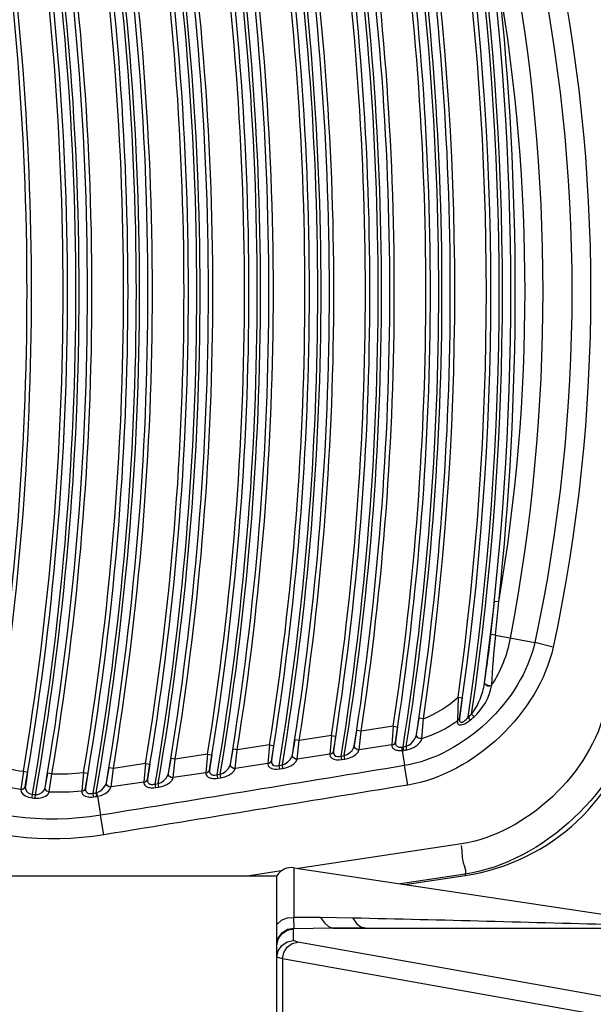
# Paper-space layout 'Sheet' of a CAD drawing. Header units: inches. Extents: x 0.2 to 10.8, y 0.2 to 8.3.
# Tile 466 of 545: x 10.0939 to 10.149, y 4.4159 to 4.5103. Entities that reach past the tile are written whole.
import ezdxf

# ---------------------------------------------------------------- set-up
doc = ezdxf.new("R2010")
doc.units = ezdxf.units.IN
doc.header["$MEASUREMENT"] = 0
doc.layers.get('0').update_dxf_attribs({"lineweight": 5})
doc.layers.add('02___PRT_ALL_AXES', color=7, linetype='Continuous')

psp = doc.layouts.new('Sheet')

# ---------------------------------------------------------------- linework, layer by layer
at = {"color": 0, "linetype": 'ByBlock', "lineweight": -3}
for p, q in [((10.13913498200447, 4.451320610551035), (10.13949244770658, 4.454493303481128)), ((10.13988994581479, 4.45445087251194), (10.13949244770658, 4.454493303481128)), ((10.13958369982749, 4.451263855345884), (10.13988994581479, 4.45445087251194)), ((10.1395836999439, 4.45126385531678), (10.13913498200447, 4.451320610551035)), ((10.13958369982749, 4.451263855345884), (10.14334011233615, 4.450552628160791)), ((10.14511172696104, 4.450124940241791), (10.14334010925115, 4.450552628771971)), ((10.1385137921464, 4.446652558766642), (10.13852317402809, 4.446711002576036)), ((10.13919940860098, 4.446408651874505), (10.13920953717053, 4.446467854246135)), ((10.13598381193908, 4.445323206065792), (10.13592628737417, 4.443057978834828)), ((10.13598381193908, 4.445323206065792), (10.13637968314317, 4.445267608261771)), ((10.13637968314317, 4.445267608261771), (10.13612187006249, 4.443282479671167)), ((10.13200632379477, 4.441743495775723), (10.13226994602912, 4.443306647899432)), ((10.13266541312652, 4.443248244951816), (10.13226994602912, 4.443306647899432)), ((10.13717197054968, 4.443142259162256), (10.13695000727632, 4.443408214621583)), ((10.13752144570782, 4.443444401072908), (10.13729035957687, 4.443702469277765)), ((10.12977713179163, 4.442529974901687), (10.1266883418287, 4.442066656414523)), ((10.12977713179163, 4.442529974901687), (10.12963746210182, 4.440757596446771)), ((10.12977713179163, 4.442529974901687), (10.1301724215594, 4.442470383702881)), ((10.1301724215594, 4.442470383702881), (10.12998105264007, 4.441038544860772)), ((10.13250716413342, 4.441352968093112), (10.13266541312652, 4.443248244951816)), ((10.13592628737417, 4.443057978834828), (10.13612187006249, 4.443282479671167)), ((10.12384144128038, 4.441639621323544), (10.12075148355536, 4.441176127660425)), ((10.12384144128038, 4.441639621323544), (10.12369695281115, 4.439866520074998)), ((10.12384144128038, 4.441639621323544), (10.12423653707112, 4.441578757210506)), ((10.12423653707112, 4.441578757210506), (10.12404034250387, 4.440146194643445)), ((10.12604259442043, 4.4406900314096), (10.12629312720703, 4.442126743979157)), ((10.1266883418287, 4.442066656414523), (10.12629312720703, 4.442126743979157)), ((10.12648887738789, 4.440285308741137), (10.1266883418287, 4.442066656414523)), ((10.11790274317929, 4.440748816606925), (10.1148116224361, 4.440285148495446)), ((10.11790274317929, 4.440748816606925), (10.11775342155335, 4.438974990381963)), ((10.11790274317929, 4.440748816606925), (10.11829764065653, 4.44068667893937)), ((10.11829764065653, 4.44068667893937), (10.11809660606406, 4.439253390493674)), ((10.12010106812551, 4.439800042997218), (10.12035646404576, 4.441237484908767)), ((10.12075148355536, 4.441176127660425), (10.12035646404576, 4.441237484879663)), ((10.12054714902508, 4.439394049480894), (10.12075148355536, 4.441176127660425)), ((10.12963746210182, 4.440757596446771), (10.12648887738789, 4.440285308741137)), ((10.12963746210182, 4.440757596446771), (10.12979804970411, 4.440803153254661)), ((10.1297956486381, 4.440778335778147), (10.12991758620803, 4.440878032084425)), ((10.12991999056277, 4.440902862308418), (10.12998105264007, 4.441038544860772)), ((10.13063698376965, 4.440210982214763), (10.13062794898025, 4.440546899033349)), ((10.13062794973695, 4.440546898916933), (10.13071841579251, 4.440570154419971)), ((10.13077334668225, 4.440228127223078), (10.13071841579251, 4.440570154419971)), ((10.13108410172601, 4.440281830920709), (10.1310210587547, 4.440622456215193)), ((10.11196102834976, 4.439857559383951), (10.10886874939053, 4.439393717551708)), ((10.11196102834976, 4.439857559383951), (10.11180685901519, 4.438083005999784)), ((10.11196102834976, 4.439857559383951), (10.11235572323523, 4.43979414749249)), ((10.11235572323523, 4.43979414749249), (10.11214983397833, 4.438360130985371)), ((10.11415652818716, 4.438909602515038), (10.11441680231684, 4.440347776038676)), ((10.1148116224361, 4.440285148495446), (10.11441680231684, 4.440347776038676)), ((10.11460240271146, 4.438502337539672), (10.1148116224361, 4.440285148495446)), ((10.12369695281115, 4.439866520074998), (10.12054714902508, 4.439394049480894)), ((10.12397656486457, 4.439986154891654), (10.12403786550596, 4.440121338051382)), ((10.12477663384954, 4.439678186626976), (10.1250774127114, 4.439723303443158)), ((10.12482802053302, 4.439335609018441), (10.12477663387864, 4.439678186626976)), ((10.12512879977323, 4.439380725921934), (10.12507741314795, 4.439723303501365)), ((10.12648341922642, 4.440260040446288), (10.12630535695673, 4.440285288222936)), ((10.13063698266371, 4.440210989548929), (10.13077334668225, 4.440228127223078)), ((10.13063698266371, 4.440210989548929), (10.13085454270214, 4.438760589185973)), ((10.10601628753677, 4.438965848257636), (10.10292285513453, 4.438501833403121)), ((10.10601628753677, 4.438965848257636), (10.10585725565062, 4.437190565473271)), ((10.10601628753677, 4.438965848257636), (10.106410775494, 4.43890116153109)), ((10.106410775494, 4.43890116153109), (10.10620001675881, 4.437466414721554)), ((10.10820896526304, 4.438018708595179), (10.10847413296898, 4.439457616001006)), ((10.10886874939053, 4.439393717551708), (10.10847413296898, 4.439457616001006)), ((10.1086546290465, 4.437610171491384), (10.10886874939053, 4.439393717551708)), ((10.11775342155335, 4.438974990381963), (10.11460240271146, 4.438502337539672)), ((10.11775086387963, 4.438950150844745), (10.11791078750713, 4.438995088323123)), ((10.1179133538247, 4.439019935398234), (10.11803508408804, 4.439118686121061)), ((10.11803251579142, 4.439093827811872), (10.11809404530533, 4.439228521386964)), ((10.11883195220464, 4.43878648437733), (10.11913196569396, 4.438831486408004)), ((10.11888333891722, 4.438443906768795), (10.11883195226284, 4.43878648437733)), ((10.11918335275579, 4.438488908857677), (10.11913196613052, 4.438831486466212)), ((10.12054160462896, 4.439368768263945), (10.12036331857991, 4.439394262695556)), ((10.12482802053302, 4.439335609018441), (10.12512879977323, 4.439380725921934)), ((10.13118127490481, 4.436901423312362), (10.13085454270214, 4.438760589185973)), ((10.09429235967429, 4.438216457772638), (10.09403763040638, 4.436503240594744)), ((10.09429235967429, 4.438216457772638), (10.09468667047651, 4.438150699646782)), ((10.09468667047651, 4.438150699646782), (10.09448261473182, 4.436778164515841)), ((10.09637922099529, 4.436665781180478), (10.09664114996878, 4.438041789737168)), ((10.09703543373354, 4.437975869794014), (10.09664114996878, 4.438041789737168)), ((10.09676054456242, 4.436251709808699), (10.09703543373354, 4.437975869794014)), ((10.10007216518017, 4.438095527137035), (10.0998919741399, 4.436337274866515)), ((10.10007216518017, 4.438095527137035), (10.10046644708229, 4.438029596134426)), ((10.10046644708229, 4.438029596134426), (10.10025440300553, 4.4366143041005)), ((10.10225836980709, 4.437127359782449), (10.10252844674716, 4.43856700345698)), ((10.10292285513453, 4.438501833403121), (10.10252844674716, 4.43856700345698)), ((10.10270381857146, 4.436717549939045), (10.10292285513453, 4.438501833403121)), ((10.11180685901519, 4.438083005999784), (10.1086546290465, 4.437610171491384)), ((10.11180421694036, 4.438058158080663), (10.11196381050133, 4.438102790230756)), ((10.11196646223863, 4.438127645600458), (10.11208808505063, 4.438225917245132)), ((10.11208542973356, 4.438201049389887), (10.11214718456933, 4.43833525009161)), ((10.11288424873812, 4.437894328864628), (10.11318347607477, 4.437939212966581)), ((10.11293563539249, 4.437551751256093), (10.11288424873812, 4.437894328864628)), ((10.11323486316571, 4.437596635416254), (10.11318347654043, 4.437939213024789)), ((10.11459677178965, 4.438477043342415), (10.11441826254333, 4.438502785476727)), ((10.11888333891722, 4.438443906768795), (10.11918335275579, 4.438488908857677)), ((10.10269801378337, 4.436692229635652), (10.10251905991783, 4.43671847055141)), ((10.10585725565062, 4.437190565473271), (10.10270381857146, 4.436717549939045)), ((10.10585452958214, 4.437165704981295), (10.10601379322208, 4.437210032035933)), ((10.10601652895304, 4.437234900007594), (10.10613804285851, 4.437332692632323)), ((10.10613530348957, 4.437307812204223), (10.10619728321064, 4.43744152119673)), ((10.10693351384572, 4.437001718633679), (10.10723193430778, 4.437046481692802)), ((10.1069849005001, 4.436659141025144), (10.10693351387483, 4.437001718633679)), ((10.1069849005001, 4.436659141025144), (10.10728332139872, 4.436703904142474)), ((10.10728332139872, 4.436703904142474), (10.10723193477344, 4.437046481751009)), ((10.10864891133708, 4.43758486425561), (10.10847017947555, 4.437610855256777)), ((10.11293563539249, 4.437551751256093), (10.11323486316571, 4.437596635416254)), ((10.09512861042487, 4.435669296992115), (10.09516326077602, 4.436013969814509)), ((10.0954175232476, 4.435641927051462), (10.0954482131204, 4.435986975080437)), ((10.10102645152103, 4.435768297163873), (10.10098025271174, 4.436111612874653)), ((10.10132768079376, 4.435810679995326), (10.1012773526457, 4.436153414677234)), ((10.10132768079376, 4.435810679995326), (10.10140470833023, 4.435823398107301)), ((10.10140470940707, 4.435823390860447), (10.10132945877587, 4.436170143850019)), ((10.10140470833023, 4.435823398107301), (10.10167798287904, 4.434001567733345)), ((10.10200471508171, 4.432127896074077), (10.10167798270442, 4.43400156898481)), ((10.13630191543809, 4.431264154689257), (10.12063523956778, 4.42890886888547)), ((10.11903079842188, 4.428667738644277), (10.11599769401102, 4.428211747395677)), ((10.11861664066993, 4.354211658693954), (10.11861664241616, 4.428211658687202)), ((10.12022569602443, 4.428970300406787), (10.12022569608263, 4.42420140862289)), ((10.13666485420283, 4.42836204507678), (10.13046470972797, 4.427434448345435)), ((10.13088330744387, 4.42737165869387), (10.13668292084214, 4.428241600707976)), ((10.13666485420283, 4.42836204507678), (10.13668292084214, 4.428241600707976)), ((10.12278693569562, 4.424193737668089), (10.12022569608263, 4.42420140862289)), ((10.12026255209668, 4.423185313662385), (10.12022569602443, 4.424201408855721)), ((10.12587817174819, 4.424151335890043), (10.12278693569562, 4.424193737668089)), ((10.12397365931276, 4.423193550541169), (10.12021664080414, 4.423103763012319)), ((10.12021664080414, 4.423103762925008), (10.12026255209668, 4.423185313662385)), ((10.12021664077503, 4.421988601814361), (10.12021664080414, 4.423103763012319)), ((10.12706489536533, 4.423211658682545), (10.12397365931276, 4.423193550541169)), ((10.12397365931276, 4.423193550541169), (10.15779528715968, 4.423193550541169)), ((10.12063296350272, 4.421835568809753), (10.12021664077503, 4.421988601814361)), ((10.18398058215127, 4.410584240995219), (10.12063296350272, 4.421835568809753)), ((10.11913704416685, 4.420239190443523), (10.11861664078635, 4.420392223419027)), ((10.18086245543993, 4.409275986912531), (10.11913704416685, 4.420239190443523)), ((10.11913704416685, 4.420239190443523), (10.11913704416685, 4.362184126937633))]:
    psp.add_line(p, q, dxfattribs=at)
for points in [[(10.13904895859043, 4.446424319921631), (10.13885797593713, 4.446434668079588), (10.13868133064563, 4.44649708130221), (10.13856030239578, 4.446596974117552), (10.13852317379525, 4.44671100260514)], [(10.13919940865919, 4.446408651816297), (10.13903857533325, 4.446364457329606), (10.13884773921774, 4.446374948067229), (10.13867140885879, 4.446437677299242)], [(10.13611863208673, 4.443250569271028), (10.1361129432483, 4.443172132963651), (10.13611506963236, 4.443105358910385), (10.13612484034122, 4.443046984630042), (10.1361434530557, 4.442995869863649), (10.13617254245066, 4.442953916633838), (10.13621378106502, 4.442924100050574), (10.13626864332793, 4.442909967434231), (10.13633633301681, 4.44291491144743), (10.13641267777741, 4.442939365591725), (10.13649367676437, 4.442980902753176), (10.13657822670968, 4.443037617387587), (10.13666626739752, 4.443108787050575), (10.13675733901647, 4.443193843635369), (10.1368516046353, 4.443293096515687), (10.13695000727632, 4.443408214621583)], [(10.13592257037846, 4.443025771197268), (10.13591869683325, 4.442946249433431), (10.13592598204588, 4.442878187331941), (10.13594435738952, 4.442818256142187), (10.13597570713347, 4.442765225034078), (10.13602238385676, 4.442720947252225), (10.13608673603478, 4.44268835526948), (10.13617075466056, 4.442670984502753), (10.13627298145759, 4.442672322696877), (10.13638712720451, 4.442693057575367), (10.13650726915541, 4.442730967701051), (10.13663181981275, 4.442784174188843), (10.13676075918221, 4.442851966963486), (10.13689342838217, 4.442933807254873), (10.13703005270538, 4.443030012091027), (10.13717197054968, 4.443142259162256)], [(10.1310210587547, 4.440622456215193), (10.13125180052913, 4.440730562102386), (10.13148406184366, 4.440899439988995), (10.13169144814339, 4.441112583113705), (10.13184772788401, 4.441334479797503), (10.13194822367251, 4.441538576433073), (10.13200067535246, 4.441716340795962)], [(10.13250714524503, 4.441353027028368), (10.13231554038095, 4.441360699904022), (10.13214391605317, 4.441443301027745), (10.13203218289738, 4.441581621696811), (10.1320063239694, 4.44174349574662)], [(10.12507741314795, 4.439723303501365), (10.12533902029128, 4.439832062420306), (10.12559723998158, 4.44000565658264), (10.1258183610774, 4.440228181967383), (10.12596567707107, 4.440457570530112), (10.12603714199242, 4.440664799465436)], [(10.12631083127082, 4.440310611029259), (10.12615844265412, 4.44040010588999), (10.12606255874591, 4.440535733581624), (10.12604259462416, 4.440690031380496)], [(10.12963507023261, 4.440732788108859), (10.12963761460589, 4.44063619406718), (10.1296620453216, 4.440550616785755), (10.12970438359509, 4.440475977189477), (10.12976060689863, 4.440412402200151), (10.12982664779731, 4.440359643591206), (10.12989942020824, 4.440316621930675), (10.12997765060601, 4.440281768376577), (10.13006168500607, 4.440253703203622), (10.13015307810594, 4.440231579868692), (10.13025403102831, 4.440215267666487), (10.13036699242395, 4.440205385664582), (10.13049434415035, 4.440203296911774), (10.13063698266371, 4.440210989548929)], [(10.12997865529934, 4.441013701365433), (10.12997543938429, 4.440917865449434), (10.12998754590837, 4.440834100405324), (10.13001229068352, 4.440762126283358), (10.13004697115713, 4.440701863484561), (10.13008883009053, 4.440652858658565), (10.13013572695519, 4.440613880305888), (10.13018672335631, 4.440583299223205), (10.13024198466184, 4.440559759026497), (10.1303025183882, 4.440542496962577), (10.13036980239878, 4.440531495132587), (10.1304455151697, 4.4405274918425), (10.13053132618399, 4.440531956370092), (10.13062794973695, 4.440546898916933)], [(10.13108410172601, 4.440281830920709), (10.13142819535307, 4.440375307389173), (10.13177021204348, 4.440530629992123), (10.13207134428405, 4.440732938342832), (10.13229415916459, 4.440947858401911), (10.13243331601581, 4.441148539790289), (10.13250114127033, 4.441325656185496)], [(10.11913196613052, 4.438831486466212), (10.11939483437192, 4.438941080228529), (10.11965441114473, 4.439115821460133), (10.11987616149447, 4.439338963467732), (10.12002362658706, 4.439567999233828), (10.12009552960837, 4.439774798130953)], [(10.12036887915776, 4.439419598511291), (10.12021638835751, 4.439509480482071), (10.12012063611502, 4.43964550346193), (10.12010106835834, 4.439800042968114)], [(10.12369447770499, 4.439841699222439), (10.12373064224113, 4.439637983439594), (10.12386955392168, 4.439479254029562), (10.12408345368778, 4.439373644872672), (10.12433581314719, 4.439321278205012), (10.12459156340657, 4.439313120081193), (10.12482802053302, 4.439335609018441)], [(10.12369695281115, 4.439866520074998), (10.12385721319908, 4.439911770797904), (10.12397904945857, 4.440011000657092)], [(10.12403786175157, 4.440121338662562), (10.12405174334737, 4.439920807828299), (10.12413718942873, 4.439770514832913), (10.12427611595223, 4.439676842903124), (10.12444389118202, 4.439638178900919), (10.12461601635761, 4.439643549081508), (10.12477663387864, 4.439678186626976)], [(10.12512879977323, 4.439380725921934), (10.12550921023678, 4.439470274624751), (10.1258796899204, 4.439625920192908), (10.12619143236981, 4.43983428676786), (10.12639297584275, 4.440055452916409), (10.12648341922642, 4.440260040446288)], [(10.11318347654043, 4.437939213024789), (10.11344741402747, 4.438049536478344), (10.11370818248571, 4.438225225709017), (10.11393066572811, 4.438448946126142), (10.11407848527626, 4.438677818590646), (10.11415090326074, 4.438884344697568)], [(10.11442390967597, 4.438528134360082), (10.11427131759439, 4.438618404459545), (10.11417569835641, 4.438754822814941), (10.11415652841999, 4.438909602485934)], [(10.1177508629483, 4.438950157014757), (10.11778640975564, 4.438746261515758), (10.11792505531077, 4.438587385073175), (10.11813895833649, 4.4384817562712), (10.11839135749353, 4.438429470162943), (10.11864704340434, 4.438421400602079), (10.11888333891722, 4.438443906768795)], [(10.11809404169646, 4.43922852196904), (10.11810730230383, 4.439027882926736), (10.11819244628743, 4.438877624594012), (10.11833134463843, 4.438784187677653), (10.11849918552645, 4.438745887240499), (10.11867134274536, 4.438751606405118), (10.11883195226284, 4.43878648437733)], [(10.11918335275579, 4.438488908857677), (10.11956526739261, 4.438578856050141), (10.11993728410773, 4.438735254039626), (10.12024946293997, 4.438943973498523), (10.12045082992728, 4.439164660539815), (10.12054160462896, 4.439368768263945)], [(10.10723193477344, 4.437046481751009), (10.10749694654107, 4.437157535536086), (10.10775891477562, 4.437334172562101), (10.10798213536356, 4.437558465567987), (10.10813031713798, 4.43778717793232), (10.10820325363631, 4.437993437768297)], [(10.10847591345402, 4.437636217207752), (10.10832322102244, 4.437726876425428), (10.10822773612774, 4.437863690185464), (10.10820896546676, 4.438018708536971)], [(10.11180421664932, 4.438058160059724), (10.11180669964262, 4.437955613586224), (10.11183384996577, 4.437865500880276), (10.11188089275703, 4.437787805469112), (10.11194291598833, 4.437722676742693), (10.11201513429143, 4.437669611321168), (10.1120943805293, 4.437627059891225), (10.1121798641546, 4.437593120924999), (10.11227269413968, 4.437566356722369), (10.11237526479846, 4.437546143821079), (10.11249054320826, 4.437532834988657), (10.11262154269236, 4.437527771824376), (10.11277015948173, 4.437533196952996), (10.11293563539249, 4.437551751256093)], [(10.11214718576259, 4.438335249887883), (10.1121433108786, 4.438233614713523), (10.1121567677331, 4.43814566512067), (10.11218433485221, 4.438071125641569), (10.11222270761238, 4.438009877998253), (10.11226862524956, 4.437961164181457), (10.1123198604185, 4.437923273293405), (10.11237577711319, 4.437894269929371), (10.11243704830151, 4.437872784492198), (10.11250526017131, 4.437858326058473), (10.11258243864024, 4.437851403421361), (10.11267069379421, 4.437853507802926), (10.11277142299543, 4.437866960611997), (10.11288424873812, 4.437894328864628)], [(10.11323486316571, 4.437596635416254), (10.11361800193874, 4.437686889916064), (10.1139913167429, 4.437843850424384), (10.1143040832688, 4.438052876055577), (10.11450556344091, 4.43827326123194), (10.11459677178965, 4.438477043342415)], [(10.09403763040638, 4.436503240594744), (10.09423798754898, 4.43652009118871), (10.09440014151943, 4.436620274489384), (10.09448261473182, 4.436778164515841)], [(10.09447995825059, 4.436754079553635), (10.09449447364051, 4.436524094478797), (10.0945910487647, 4.43631797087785), (10.09474848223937, 4.436159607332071), (10.09494407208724, 4.436057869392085), (10.09516326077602, 4.436013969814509)], [(10.10132945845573, 4.436170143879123), (10.10156703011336, 4.43627811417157), (10.10180406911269, 4.436440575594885), (10.10201895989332, 4.436653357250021), (10.10217454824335, 4.436886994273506), (10.10225257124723, 4.437102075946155)], [(10.10140470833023, 4.435823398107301), (10.10174844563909, 4.43591290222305), (10.10208686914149, 4.436057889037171), (10.10238825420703, 4.436255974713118), (10.10259992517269, 4.436480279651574), (10.10269801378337, 4.436692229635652)], [(10.10252488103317, 4.436743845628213), (10.10237208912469, 4.436834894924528), (10.10227673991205, 4.436972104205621), (10.10225837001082, 4.437127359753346)], [(10.1058545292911, 4.437165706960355), (10.10585666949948, 4.437063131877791), (10.10588352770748, 4.436972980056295), (10.10593033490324, 4.436895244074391), (10.10599217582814, 4.436830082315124), (10.10606425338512, 4.43677699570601), (10.10614338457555, 4.436734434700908), (10.10622876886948, 4.436700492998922), (10.10632151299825, 4.436673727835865), (10.10642402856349, 4.436653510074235), (10.10653932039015, 4.436640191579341), (10.10667043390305, 4.43663512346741), (10.10681924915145, 4.436640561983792), (10.1069849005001, 4.436659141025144)], [(10.106197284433, 4.437441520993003), (10.10619307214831, 4.437339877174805), (10.10620624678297, 4.437251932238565), (10.10623358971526, 4.437177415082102), (10.10627179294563, 4.437116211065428), (10.10631758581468, 4.43706756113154), (10.10636872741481, 4.437029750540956), (10.10642457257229, 4.437000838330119), (10.10648579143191, 4.436979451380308), (10.1065539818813, 4.436965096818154), (10.10663119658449, 4.436958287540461), (10.10671957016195, 4.436960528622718), (10.10682049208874, 4.436974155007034), (10.10693351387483, 4.437001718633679)], [(10.10728332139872, 4.436703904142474), (10.10766768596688, 4.436794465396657), (10.10804230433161, 4.436951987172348), (10.10835566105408, 4.437161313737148), (10.10855726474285, 4.43738140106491), (10.10864891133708, 4.43758486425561)], [(10.09403499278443, 4.436479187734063), (10.0940762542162, 4.436245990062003), (10.09423903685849, 4.436028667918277), (10.09448981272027, 4.435853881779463), (10.09479415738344, 4.435733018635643), (10.09512861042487, 4.435669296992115)], [(10.0954175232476, 4.435641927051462), (10.09575865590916, 4.435640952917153), (10.09609945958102, 4.435702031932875), (10.09640659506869, 4.435827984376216), (10.09663771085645, 4.436010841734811), (10.09675485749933, 4.436227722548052)], [(10.0954482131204, 4.435986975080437), (10.09567532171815, 4.43600536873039), (10.0959056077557, 4.436084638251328), (10.09611779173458, 4.436226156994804), (10.09628272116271, 4.436419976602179), (10.09637360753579, 4.436641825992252)], [(10.09676054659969, 4.436251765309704), (10.0965527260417, 4.436321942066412), (10.09641140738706, 4.436475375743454), (10.09637922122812, 4.436665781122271)], [(10.09988915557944, 4.436312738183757), (10.09989110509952, 4.436209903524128), (10.09991815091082, 4.436118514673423), (10.09996522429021, 4.436038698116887), (10.10002730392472, 4.435970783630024), (10.10009962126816, 4.435914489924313), (10.10017911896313, 4.435868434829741), (10.10026506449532, 4.435830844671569), (10.10035862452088, 4.435800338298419), (10.10046212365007, 4.435776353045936), (10.100578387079, 4.435759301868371), (10.10071034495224, 4.435750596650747), (10.10085986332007, 4.435752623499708), (10.10102645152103, 4.435768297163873)], [(10.0998919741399, 4.436337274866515), (10.10005933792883, 4.436377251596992), (10.10018842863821, 4.436475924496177), (10.10025440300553, 4.4366143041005)], [(10.10025164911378, 4.436589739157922), (10.10024726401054, 4.436487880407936), (10.10026024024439, 4.436398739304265), (10.10028721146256, 4.436322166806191), (10.10032485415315, 4.436258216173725), (10.10036997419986, 4.436206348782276), (10.10042045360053, 4.436165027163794), (10.10047570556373, 4.436132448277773), (10.10053643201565, 4.436107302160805), (10.10060415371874, 4.436089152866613), (10.10068077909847, 4.436078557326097), (10.10076834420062, 4.436077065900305), (10.10086822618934, 4.43608713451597), (10.10098025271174, 4.436111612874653)], [(10.11861664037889, 4.423538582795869), (10.1190366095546, 4.423942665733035), (10.11960167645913, 4.424175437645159), (10.12022569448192, 4.424201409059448)], [(10.12278693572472, 4.424193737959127), (10.12316763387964, 4.423692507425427), (10.12356614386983, 4.423356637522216), (10.12397365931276, 4.423193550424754)], [(10.12587817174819, 4.424151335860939), (10.12625578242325, 4.423633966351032), (10.12665489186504, 4.423317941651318), (10.12706489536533, 4.423211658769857)], [(10.11861664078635, 4.421507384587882), (10.11873843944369, 4.422118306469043), (10.11908528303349, 4.422636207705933), (10.1196043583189, 4.422982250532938), (10.12021664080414, 4.423103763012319)], [(10.11861665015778, 4.42160396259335), (10.11874284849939, 4.422219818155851), (10.11910158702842, 4.422738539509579), (10.11963628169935, 4.423078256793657), (10.120262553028, 4.423185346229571)], [(10.11861664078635, 4.420392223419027), (10.11873843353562, 4.421003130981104), (10.11908526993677, 4.421521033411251), (10.11960434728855, 4.421867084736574), (10.12021664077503, 4.421988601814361)], [(10.11913704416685, 4.420239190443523), (10.11926099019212, 4.420841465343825), (10.11958758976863, 4.421354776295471), (10.12006859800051, 4.421703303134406), (10.12063296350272, 4.421835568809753)]]:
    psp.add_lwpolyline(points, dxfattribs=at)
for centre, radius, start, end in [((9.818487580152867, 4.48421165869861), 0.2808423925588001, 350.1180772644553, 9.881922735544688), ((9.82048758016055, 4.48421165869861), 0.2791576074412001, 350.0522084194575, 9.947791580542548), ((9.824287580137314, 4.48421165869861), 0.2808423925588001, 350.1382973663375, 9.861702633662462), ((9.826287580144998, 4.48421165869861), 0.2791576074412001, 350.0868889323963, 9.913111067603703), ((9.818487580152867, 4.48421165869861), 0.2800428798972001, 350.2432623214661, 9.756737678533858), ((9.82048758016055, 4.48421165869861), 0.2799571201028, 350.2169321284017, 9.783067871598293), ((9.824287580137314, 4.48421165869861), 0.2800428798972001, 350.2091435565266, 9.790856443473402), ((9.826287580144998, 4.48421165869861), 0.2799571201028, 350.3125027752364, 9.687497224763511), ((9.830087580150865, 4.48421165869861), 0.2808423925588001, 350.3225637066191, 9.67743629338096), ((9.832087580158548, 4.48421165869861), 0.2791576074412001, 350.2729124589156, 9.727087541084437), ((9.814687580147, 4.48421165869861), 0.2799571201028, 350.3997002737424, 9.600299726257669), ((9.818487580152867, 4.48421165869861), 0.27961372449, 350.5320714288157, 9.467928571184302), ((9.82048758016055, 4.48421165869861), 0.2803862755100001, 350.5085554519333, 9.491444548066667), ((9.824287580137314, 4.48421165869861), 0.27961372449, 350.5069484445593, 9.49305155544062), ((9.830087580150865, 4.48421165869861), 0.2800428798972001, 350.3859440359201, 9.614055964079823), ((9.832087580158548, 4.48421165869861), 0.2799571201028, 350.4975164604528, 9.502483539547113), ((9.835887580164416, 4.48421165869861), 0.2808423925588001, 350.5072468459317, 9.492753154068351), ((9.837887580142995, 4.48421165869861), 0.2791576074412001, 350.4587623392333, 9.541237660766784), ((9.814687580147, 4.48421165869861), 0.2803862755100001, 350.6889092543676, 9.311090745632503), ((9.826287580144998, 4.48421165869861), 0.2803862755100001, 350.6175087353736, 9.38249126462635), ((9.830087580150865, 4.48421165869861), 0.27961372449, 350.6877149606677, 9.312285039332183), ((9.835887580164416, 4.48421165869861), 0.2800428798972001, 350.5713522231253, 9.42864777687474), ((9.837887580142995, 4.48421165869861), 0.2799571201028, 350.6823359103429, 9.317664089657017), ((9.841687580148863, 4.48421165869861), 0.2800428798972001, 350.7565657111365, 9.243434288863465), ((9.841687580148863, 4.48421165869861), 0.2808423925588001, 350.6917366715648, 9.308263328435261), ((9.843687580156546, 4.48421165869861), 0.2791576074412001, 350.6444159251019, 9.355584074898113), ((9.832087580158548, 4.48421165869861), 0.2803862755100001, 350.8021838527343, 9.197816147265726), ((9.835887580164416, 4.48421165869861), 0.27961372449, 350.8728274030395, 9.127172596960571), ((9.843687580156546, 4.48421165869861), 0.2799571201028, 350.866963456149, 9.133036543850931), ((9.847487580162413, 4.48421165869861), 0.2800428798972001, 350.9415877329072, 9.058412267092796), ((9.847487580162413, 4.48421165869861), 0.2808423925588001, 350.8760355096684, 9.1239644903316), ((9.849487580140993, 4.48421165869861), 0.2791576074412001, 350.8298758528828, 9.170124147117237), ((9.837887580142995, 4.48421165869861), 0.2803862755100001, 350.9866689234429, 9.013331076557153), ((9.841687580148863, 4.48421165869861), 0.27961372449, 351.0577496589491, 8.942250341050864), ((9.849487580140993, 4.48421165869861), 0.2799571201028, 351.0514017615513, 8.948598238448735), ((9.85328758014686, 4.48421165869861), 0.2800428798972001, 351.1264204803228, 8.873579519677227), ((9.85328758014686, 4.48421165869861), 0.2808423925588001, 351.060293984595, 8.93970601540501), ((9.855287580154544, 4.48421165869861), 0.2791576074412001, 351.016762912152, 8.983237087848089), ((9.843687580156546, 4.48421165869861), 0.2803862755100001, 351.1709665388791, 8.829033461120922), ((9.847487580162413, 4.48421165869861), 0.27961372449, 351.242484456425, 8.757515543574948), ((9.849487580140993, 4.48421165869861), 0.2803862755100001, 351.3550789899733, 8.644921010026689), ((9.855287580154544, 4.48421165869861), 0.2799571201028, 351.269196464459, 8.730803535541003), ((9.85328758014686, 4.48421165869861), 0.27961372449, 351.4270334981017, 8.572966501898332), ((9.855287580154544, 4.48421165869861), 0.2803862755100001, 351.5992278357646, 8.400772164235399), ((9.859087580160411, 4.48421165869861), 0.2800428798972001, 351.5893327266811, 8.410667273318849), ((9.859087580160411, 4.48421165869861), 0.2808423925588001, 351.6459573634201, 8.354042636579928), ((9.86108758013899, 4.48421165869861), 0.2791576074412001, 351.656220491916, 8.343779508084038), ((9.859087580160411, 4.48421165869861), 0.27961372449, 352.0054332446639, 7.994566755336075), ((9.86108758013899, 4.48421165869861), 0.2799571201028, 352.2899394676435, 7.710060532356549), ((9.96556681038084, 4.48421165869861), 0.1785773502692, 349.2787113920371, 10.72128860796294), ((9.96556681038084, 4.48421165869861), 0.1768452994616, 350.3117563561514, 9.68824364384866), ((9.86108758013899, 4.48421165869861), 0.2803862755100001, 353.9070286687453, 6.092971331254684), ((10.12866907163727, 4.453330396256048), 0.0125773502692, 326.9332042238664, 349.2787113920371), ((10.12866907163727, 4.453330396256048), 0.0108452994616, 291.6222782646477, 312.4123706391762), ((10.13371611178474, 4.448020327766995), 0.02, 278.530765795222, 347.8533433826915), ((10.12866907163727, 4.453330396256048), 0.0129237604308, 309.8479765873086, 311.8427254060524), ((10.12866907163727, 4.453330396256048), 0.0132701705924, 309.8479765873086, 311.8427254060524), ((10.12866907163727, 4.453330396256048), 0.0125773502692, 287.7677340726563, 305.2402859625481), ((10.12866907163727, 4.453330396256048), 0.0129237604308, 279.1240088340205, 280.4856575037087), ((10.12866907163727, 4.453330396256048), 0.0132701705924, 279.1240088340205, 280.4856566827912), ((10.09765630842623, 4.460812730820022), 0.0228452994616, 254.0529892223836, 261.5324612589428), ((10.09765630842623, 4.460812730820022), 0.0228452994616, 268.4426610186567, 276.0702941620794), ((10.09765630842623, 4.460812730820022), 0.02457735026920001, 254.3593565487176, 261.5332005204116), ((10.09765630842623, 4.460812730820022), 0.0249237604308, 264.2592815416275, 264.9172745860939), ((10.09765630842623, 4.460812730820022), 0.02457735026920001, 267.9112941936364, 275.2190949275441), ((10.09765630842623, 4.460812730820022), 0.0249237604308, 277.6640561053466, 278.3537733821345), ((10.09765630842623, 4.460812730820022), 0.0252701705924, 277.6640561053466, 278.3537733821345), ((10.09765630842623, 4.460812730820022), 0.0252701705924, 264.2592777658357, 264.9172745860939), ((10.11998835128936, 4.427388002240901), 0.001600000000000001, 81.46923420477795, 149.0168958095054), ((9.995730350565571, -1.107312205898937), 5.532994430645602, 88.38547338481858, 88.65215688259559)]:
    psp.add_arc(centre, radius, start, end, dxfattribs=at)
for points in [[(10.14334011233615, 4.517870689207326), (10.14808194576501, 4.495938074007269), (10.1480819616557, 4.472485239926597), (10.14334011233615, 4.450552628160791)], [(10.14511172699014, 4.518298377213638), (10.14989415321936, 4.496082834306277), (10.14989417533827, 4.472340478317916), (10.14511172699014, 4.450124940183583)], [(10.13852317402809, 4.446711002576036), (10.13876851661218, 4.44824142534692), (10.13896003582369, 4.449780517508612), (10.13912965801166, 4.451321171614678)], [(10.1392095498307, 4.446467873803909), (10.13934197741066, 4.448065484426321), (10.13937921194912, 4.449673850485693), (10.13960670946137, 4.451260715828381)], [(10.14334011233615, 4.450552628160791), (10.14211514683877, 4.444960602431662), (10.13650276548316, 4.439692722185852), (10.13085454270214, 4.438760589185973)], [(10.14511172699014, 4.450124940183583), (10.14376425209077, 4.443865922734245), (10.13749934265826, 4.437937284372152), (10.13118127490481, 4.436901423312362)], [(10.13752144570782, 4.443444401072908), (10.13836727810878, 4.444201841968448), (10.13900728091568, 4.445289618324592), (10.13919940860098, 4.446408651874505)], [(10.15012538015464, 4.444314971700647), (10.1488035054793, 4.438117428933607), (10.14256836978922, 4.432206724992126), (10.13630191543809, 4.431264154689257)], [(10.15314158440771, 4.443839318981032), (10.15156148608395, 4.43647153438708), (10.14411712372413, 4.429477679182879), (10.13666485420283, 4.42836204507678)], [(10.13085454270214, 4.438760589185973), (10.12112953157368, 4.437171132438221), (10.11140400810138, 4.435584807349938), (10.10167798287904, 4.434001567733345)], [(10.13118127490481, 4.436901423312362), (10.12145626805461, 4.435307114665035), (10.1117307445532, 4.433715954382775), (10.10200471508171, 4.432127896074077)]]:
    psp.add_open_spline(points, degree=3, dxfattribs=at)
for points, knots in [([(10.10167798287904, 4.434001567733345), (10.09625278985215, 4.433114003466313), (10.08462826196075, 4.434572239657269), (10.07583221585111, 4.442347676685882), (10.07295783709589, 4.447023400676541)], [0, 0, 0, 0, 0.5003978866, 1, 1, 1, 1]), ([(10.13729035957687, 4.443702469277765), (10.13762341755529, 4.444138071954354), (10.13814388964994, 4.445092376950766), (10.13843488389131, 4.446134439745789), (10.1385137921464, 4.446652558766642)], [0, 0, 0, 0, 0.5113047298, 1, 1, 1, 1]), ([(10.10200471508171, 4.432127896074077), (10.09644076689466, 4.431219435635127), (10.08455117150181, 4.432613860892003), (10.07535340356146, 4.440296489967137), (10.07221363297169, 4.444970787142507)], [0, 0, 0, 0, 0.5002977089, 1, 1, 1, 1]), ([(10.13666485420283, 4.42836204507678), (10.13685003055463, 4.428556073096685), (10.13631942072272, 4.429637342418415), (10.13642114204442, 4.43045821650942), (10.13631793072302, 4.43110302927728)], [0, 0, 0, 0, 0.291143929, 1, 1, 1, 1])]:
    psp.add_open_spline(points, degree=3, knots=knots, dxfattribs=at)
at = {"layer": '02___PRT_ALL_AXES', "color": 0, "linetype": 'ByBlock', "lineweight": -3}
for p, q in [((10.0786166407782, 4.428211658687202), (10.11861664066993, 4.428211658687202)), ((10.12022569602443, 4.428970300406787), (10.15174141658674, 4.424242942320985))]:
    psp.add_line(p, q, dxfattribs=at)

doc.saveas('drawing.dxf')
